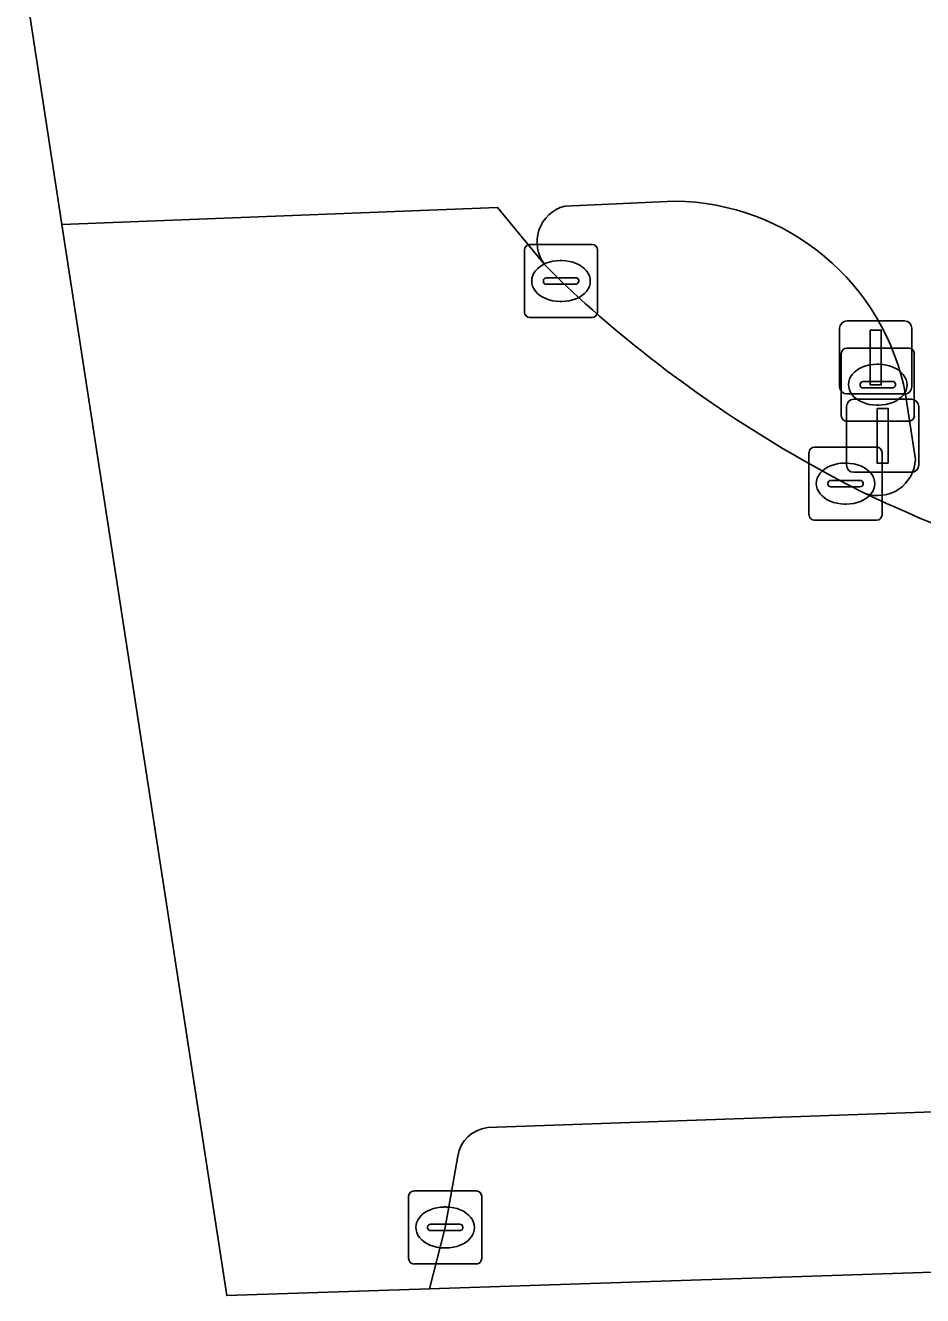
# Model space of a CAD drawing. Extents: x 160888 to 161385, y 386490 to 386908.
# Drawn here: x 160944.96 to 160957.25, y 386489.73 to 386507.12 of the extents above; entities that cross this region are included whole.
import ezdxf

# ---------------------------------------------------------------- set-up
doc = ezdxf.new("R2010")
doc.units = 0
for name, color, linetype in [('IMGEO_Brandkraan', 7, 'Continuous'), ('IMGEO_Drukknoppaal', 7, 'Continuous'), ('IMGEO_Fietspad_gesloten', 7, 'Continuous'), ('IMGEO_Kolk', 7, 'Continuous'), ('IMGEO_Rijbaan_regionaal_gesloten', 7, 'Continuous'), ('IMGEO_Verkeerseiland_gesloten', 7, 'Continuous'), ('IMGEO_Verkeerseiland_groen', 7, 'Continuous'), ('IMGEO_Verkeersregelinstallatiepaal', 7, 'Continuous')]:
    doc.layers.add(name, color=color, linetype=linetype)

msp = doc.modelspace()

# ---------------------------------------------------------------- linework, layer by layer
at = {"layer": 'IMGEO_Brandkraan'}
for p, q in [((160956.132, 386501.775), (160956.132, 386502.627)), ((160956.207, 386502.701), (160957.059, 386502.701)), ((160957.133, 386502.627), (160957.133, 386501.775)), ((160956.62, 386502.481), (160956.645, 386502.481)), ((160956.391, 386502.195), (160956.391, 386502.207)), ((160956.434, 386502.244), (160956.832, 386502.244)), ((160956.875, 386502.207), (160956.875, 386502.195)), ((160956.829, 386502.158), (160956.431, 386502.158)), ((160956.643, 386501.921), (160956.618, 386501.921)), ((160957.059, 386501.701), (160956.207, 386501.701))]:
    msp.add_line(p, q, dxfattribs=at)
for points in [[(160956.132, 386501.775), (160956.132, 386502.627)], [(160956.207, 386502.701), (160957.059, 386502.701)], [(160957.133, 386502.627), (160957.133, 386501.775)], [(160957.059, 386501.701), (160956.207, 386501.701)]]:
    msp.add_lwpolyline(points, dxfattribs=at)
for centre, radius, start, end in [((160956.209, 386502.625), 0.0765, 91.552, 178.448), ((160956.209, 386502.625), 0.0765, 91.552, 178.448), ((160957.057, 386502.625), 0.0765, 1.552, 88.448), ((160957.057, 386502.625), 0.0765, 1.552, 88.448), ((160956.431, 386502.204), 0.0403, 85.8775, 175.7526), ((160956.428, 386502.194), 0.0366, 178.938, 274.7102), ((160956.832, 386502.201), 0.043, 264.8664, 352.4533), ((160956.836, 386502.206), 0.0386, 1.7309, 96.639), ((160956.209, 386501.777), 0.0765, 181.552, 268.448), ((160956.209, 386501.777), 0.0765, 181.552, 268.448), ((160957.057, 386501.777), 0.0765, 271.552, 358.448), ((160957.057, 386501.777), 0.0765, 271.552, 358.448)]:
    msp.add_arc(centre, radius, start, end, dxfattribs=at)
for centre, major_axis, ratio, start_param, end_param in [((160956.619, 386502.201), (-0.387, 0.002), 0.722429, 4.712389, 7.853982), ((160956.644, 386502.201), (-0.39, 0.002), 0.717154, 1.570796, 4.712389)]:
    msp.add_ellipse(centre, major_axis=major_axis, ratio=ratio, start_param=start_param, end_param=end_param, dxfattribs=at)
at = {"layer": 'IMGEO_Drukknoppaal'}
for p, q in [((160956.21, 386503.074), (160957, 386503.074)), ((160957, 386503.074), (160956.21, 386503.074)), ((160956.11, 386502.174), (160956.11, 386502.974)), ((160956.11, 386502.974), (160956.11, 386502.174)), ((160957.1, 386502.974), (160957.1, 386502.174)), ((160957.1, 386502.174), (160957.1, 386502.974)), ((160957, 386502.074), (160956.21, 386502.074)), ((160956.21, 386502.074), (160957, 386502.074))]:
    msp.add_line(p, q, dxfattribs=at)
msp.add_lwpolyline([(160956.53, 386502.949), (160956.68, 386502.949), (160956.68, 386502.199), (160956.53, 386502.199), (160956.53, 386502.949)], dxfattribs=at)
for centre, start, end in [((160956.21, 386502.974), 90, 180), ((160956.21, 386502.974), 90, 180), ((160957, 386502.974), 0, 90), ((160957, 386502.974), 360, 90), ((160956.21, 386502.174), 180, 270), ((160956.21, 386502.174), 180, 270), ((160957, 386502.174), 270, 0), ((160957, 386502.174), 270, 0)]:
    msp.add_arc(centre, 0.1, start, end, dxfattribs=at)
at = {"layer": 'IMGEO_Fietspad_gesloten'}
for points in [[(160958.815, 386508.84), (160953.74, 386508.016), (160949.152, 386507.823), (160945.812, 386507.682), (160944.965, 386507.646), (160945.465, 386504.395)], [(160945.465, 386504.395), (160951.429, 386504.628), (160952.076, 386503.844)], [(160952.347, 386504.644), (160953.852, 386504.714)], [(160957.014, 386502.066), (160957.148, 386501.177)]]:
    msp.add_lwpolyline(points, dxfattribs=at)
for centre, radius, start, end in [((160952.472, 386504.156), 0.504, 104.3166, 218.2558), ((160953.817, 386501.461), 3.253, 10.7215, 89.3899), ((160956.632, 386501.2), 0.517, 250.8041, 357.4581), ((160966.31, 386521.516), 23.017, 244.6693, 257.4952)]:
    msp.add_arc(centre, radius, start, end, dxfattribs=at)
at = {"layer": 'IMGEO_Kolk'}
for p, q in [((160951.871, 386504.12), (160952.723, 386504.12)), ((160951.796, 386503.194), (160951.796, 386504.046)), ((160952.797, 386504.046), (160952.797, 386503.194)), ((160952.284, 386503.9), (160952.309, 386503.9)), ((160952.055, 386503.614), (160952.055, 386503.626)), ((160952.098, 386503.663), (160952.496, 386503.663)), ((160952.539, 386503.626), (160952.539, 386503.614)), ((160952.493, 386503.577), (160952.095, 386503.577)), ((160952.307, 386503.34), (160952.282, 386503.34)), ((160952.723, 386503.12), (160951.871, 386503.12)), ((160955.766, 386501.347), (160956.618, 386501.347)), ((160955.691, 386500.421), (160955.691, 386501.273)), ((160956.692, 386501.273), (160956.692, 386500.421)), ((160956.179, 386501.127), (160956.204, 386501.127)), ((160955.95, 386500.841), (160955.95, 386500.853)), ((160956.388, 386500.804), (160955.99, 386500.804)), ((160955.993, 386500.89), (160956.391, 386500.89)), ((160956.434, 386500.853), (160956.434, 386500.841)), ((160956.202, 386500.567), (160956.177, 386500.567)), ((160956.618, 386500.347), (160955.766, 386500.347)), ((160950.21, 386490.237), (160950.21, 386491.089)), ((160950.285, 386491.163), (160951.137, 386491.163)), ((160951.211, 386491.089), (160951.211, 386490.237)), ((160950.698, 386490.943), (160950.723, 386490.943)), ((160950.469, 386490.657), (160950.469, 386490.669)), ((160950.907, 386490.62), (160950.509, 386490.62)), ((160950.512, 386490.706), (160950.91, 386490.706)), ((160950.953, 386490.669), (160950.953, 386490.657)), ((160950.721, 386490.383), (160950.696, 386490.383)), ((160951.137, 386490.163), (160950.285, 386490.163))]:
    msp.add_line(p, q, dxfattribs=at)
for points in [[(160951.871, 386504.12), (160952.723, 386504.12)], [(160951.796, 386503.194), (160951.796, 386504.046)], [(160952.797, 386504.046), (160952.797, 386503.194)], [(160952.723, 386503.12), (160951.871, 386503.12)], [(160955.766, 386501.347), (160956.618, 386501.347)], [(160955.691, 386500.421), (160955.691, 386501.273)], [(160956.692, 386501.273), (160956.692, 386500.421)], [(160956.618, 386500.347), (160955.766, 386500.347)], [(160950.21, 386490.237), (160950.21, 386491.089)], [(160950.285, 386491.163), (160951.137, 386491.163)], [(160951.211, 386491.089), (160951.211, 386490.237)], [(160951.137, 386490.163), (160950.285, 386490.163)]]:
    msp.add_lwpolyline(points, dxfattribs=at)
for centre, radius, start, end in [((160951.873, 386504.044), 0.0765, 91.552, 178.448), ((160951.873, 386504.044), 0.0765, 91.552, 178.448), ((160952.721, 386504.044), 0.0765, 1.552, 88.448), ((160952.721, 386504.044), 0.0765, 1.552, 88.448), ((160952.095, 386503.623), 0.0403, 85.8775, 175.7526), ((160952.092, 386503.613), 0.0366, 178.938, 274.7102), ((160952.496, 386503.62), 0.043, 264.8664, 352.4533), ((160952.5, 386503.625), 0.0386, 1.7309, 96.639), ((160951.873, 386503.196), 0.0765, 181.552, 268.448), ((160951.873, 386503.196), 0.0765, 181.552, 268.448), ((160952.721, 386503.196), 0.0765, 271.552, 358.448), ((160952.721, 386503.196), 0.0765, 271.552, 358.448), ((160955.768, 386501.271), 0.0765, 91.552, 178.448), ((160955.768, 386501.271), 0.0765, 91.552, 178.448), ((160956.616, 386501.271), 0.0765, 1.552, 88.448), ((160956.616, 386501.271), 0.0765, 1.552, 88.448), ((160955.99, 386500.85), 0.0403, 85.8775, 175.7526), ((160955.987, 386500.84), 0.0366, 178.938, 274.7102), ((160956.391, 386500.847), 0.043, 264.8664, 352.4533), ((160956.395, 386500.852), 0.0386, 1.7309, 96.639), ((160955.768, 386500.423), 0.0765, 181.552, 268.448), ((160955.768, 386500.423), 0.0765, 181.552, 268.448), ((160956.616, 386500.423), 0.0765, 271.552, 358.448), ((160956.616, 386500.423), 0.0765, 271.552, 358.448), ((160950.287, 386491.087), 0.0765, 91.552, 178.448), ((160950.287, 386491.087), 0.0765, 91.552, 178.448), ((160951.135, 386491.087), 0.0765, 1.552, 88.448), ((160951.135, 386491.087), 0.0765, 1.552, 88.448), ((160950.509, 386490.666), 0.0403, 85.8775, 175.7526), ((160950.506, 386490.656), 0.0366, 178.938, 274.7102), ((160950.91, 386490.663), 0.043, 264.8664, 352.4533), ((160950.914, 386490.668), 0.0386, 1.7309, 96.639), ((160950.287, 386490.239), 0.0765, 181.552, 268.448), ((160950.287, 386490.239), 0.0765, 181.552, 268.448), ((160951.135, 386490.239), 0.0765, 271.552, 358.448), ((160951.135, 386490.239), 0.0765, 271.552, 358.448)]:
    msp.add_arc(centre, radius, start, end, dxfattribs=at)
for centre, major_axis, ratio, start_param, end_param in [((160952.283, 386503.62), (-0.387, 0.002), 0.722429, 4.712389, 7.853982), ((160952.308, 386503.62), (-0.39, 0.002), 0.717154, 1.570796, 4.712389), ((160956.178, 386500.847), (-0.387, 0.002), 0.722429, 4.712389, 7.853982), ((160956.203, 386500.847), (-0.39, 0.002), 0.717154, 1.570796, 4.712389), ((160950.697, 386490.663), (-0.387, 0.002), 0.722429, 4.712389, 7.853982), ((160950.722, 386490.663), (-0.39, 0.002), 0.717154, 1.570796, 4.712389)]:
    msp.add_ellipse(centre, major_axis=major_axis, ratio=ratio, start_param=start_param, end_param=end_param, dxfattribs=at)
at = {"layer": 'IMGEO_Rijbaan_regionaal_gesloten'}
for points in [[(160952.533, 386503.399), (160952.297, 386503.62), (160952.076, 386503.844), (160951.429, 386504.628), (160945.465, 386504.395)], [(160945.465, 386504.395), (160947.722, 386489.73), (160950.497, 386489.822), (160950.711, 386490.663), (160950.883, 386491.64)], [(160956.462, 386500.712), (160956.192, 386500.847), (160955.903, 386501.005)], [(160951.289, 386492.03), (160958.047, 386492.267), (160962.403, 386492.427), (160961.432, 386499.022), (160961.378, 386499.031), (160961.326, 386499.045)]]:
    msp.add_lwpolyline(points, dxfattribs=at)
for centre, radius, start, end in [((160964.061, 386516.058), 17.121, 227.6768, 241.5444), ((160966.31, 386521.516), 23.017, 244.6693, 257.4952), ((160951.343, 386491.567), 0.466, 96.6678, 171.0292)]:
    msp.add_arc(centre, radius, start, end, dxfattribs=at)
at = {"layer": 'IMGEO_Verkeerseiland_gesloten'}
for points in [[(160953.852, 386504.714), (160952.347, 386504.644)], [(160952.076, 386503.844), (160952.297, 386503.62), (160952.533, 386503.399)], [(160957.148, 386501.177), (160957.014, 386502.066)], [(160955.903, 386501.005), (160956.192, 386500.847), (160956.462, 386500.712)]]:
    msp.add_lwpolyline(points, dxfattribs=at)
for centre, radius, start, end in [((160952.472, 386504.156), 0.504, 104.3166, 218.2558), ((160953.817, 386501.461), 3.253, 10.7215, 89.3899), ((160964.061, 386516.058), 17.121, 227.6768, 241.5444), ((160956.632, 386501.2), 0.517, 250.8041, 357.4581)]:
    msp.add_arc(centre, radius, start, end, dxfattribs=at)
at = {"layer": 'IMGEO_Verkeerseiland_groen'}
for points in [[(160958.047, 386492.267), (160951.289, 386492.03)], [(160950.497, 386489.822), (160958.765, 386490.097), (160958.508, 386491.869)], [(160950.883, 386491.64), (160950.711, 386490.663), (160950.497, 386489.822)]]:
    msp.add_lwpolyline(points, dxfattribs=at)
msp.add_arc((160951.343, 386491.567), 0.466, 96.6678, 171.0292, dxfattribs=at)
at = {"layer": 'IMGEO_Verkeersregelinstallatiepaal'}
for p, q in [((160956.204, 386501.102), (160956.204, 386501.902)), ((160956.204, 386501.902), (160956.204, 386501.102)), ((160956.304, 386502.002), (160957.094, 386502.002)), ((160957.094, 386502.002), (160956.304, 386502.002)), ((160957.194, 386501.902), (160957.194, 386501.102)), ((160957.194, 386501.102), (160957.194, 386501.902)), ((160957.094, 386501.002), (160956.304, 386501.002)), ((160956.304, 386501.002), (160957.094, 386501.002))]:
    msp.add_line(p, q, dxfattribs=at)
msp.add_lwpolyline([(160956.624, 386501.877), (160956.774, 386501.877), (160956.774, 386501.127), (160956.624, 386501.127), (160956.624, 386501.877)], dxfattribs=at)
for centre, start, end in [((160956.304, 386501.902), 90, 180), ((160956.304, 386501.902), 90, 180), ((160957.094, 386501.902), 0, 90), ((160957.094, 386501.902), 360, 90), ((160956.304, 386501.102), 180, 270), ((160956.304, 386501.102), 180, 270), ((160957.094, 386501.102), 270, 0), ((160957.094, 386501.102), 270, 0)]:
    msp.add_arc(centre, 0.1, start, end, dxfattribs=at)

doc.saveas('drawing.dxf')
